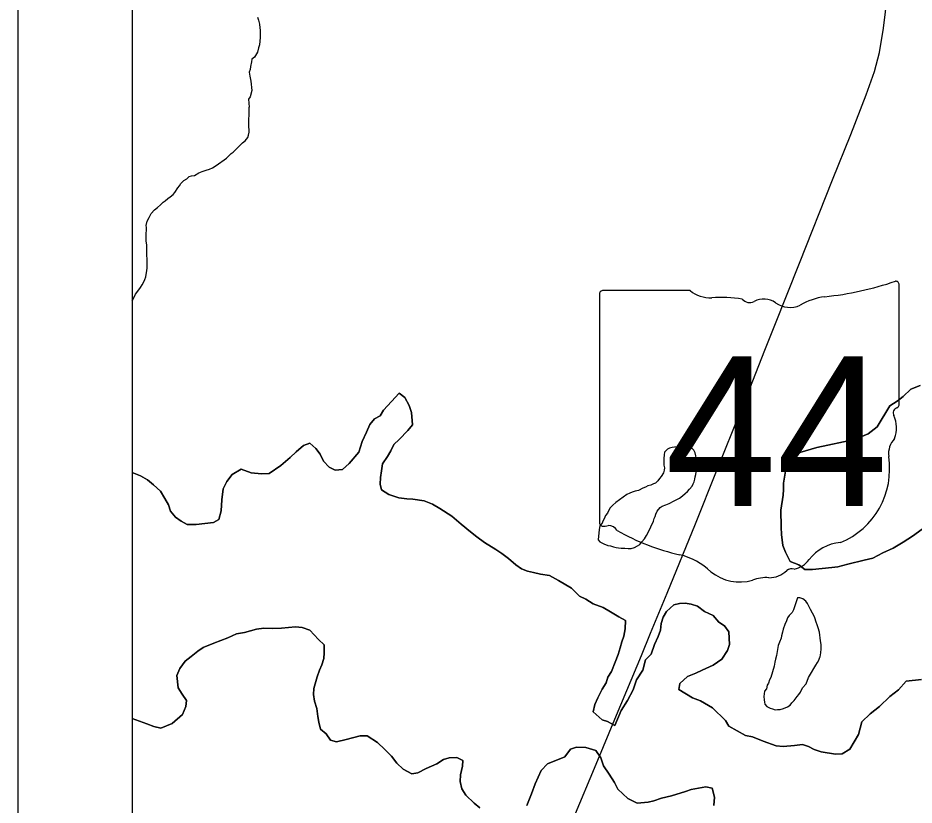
# Model space of a CAD drawing. Extents: x 0 to 34, y 0 to 22.
# Drawn here: x 2.262 to 3.05, y 15.535 to 16.227 of the extents above; entities that cross this region are included whole.
import ezdxf

# ---------------------------------------------------------------- set-up
doc = ezdxf.new("R2010")
doc.units = 0
for name, color, linetype in [('GM_X_County', 7, 'Continuous'), ('GM_X_Major_Lake', 7, 'Continuous'), ('GM_X_Major_River', 7, 'Continuous'), ('GM_X_Minor_Lake', 7, 'Continuous'), ('GM_X_Minor_River', 7, 'Continuous'), ('GM_X_State_Route', 7, 'Continuous'), ('GM_X_State_Shield', 7, 'Continuous'), ('GM_X_Township', 7, 'Continuous'), ('SH_Data', 7, 'Continuous')]:
    doc.layers.add(name, color=color, linetype=linetype)

msp = doc.modelspace()

# ---------------------------------------------------------------- linework, layer by layer
at = {"layer": 'GM_X_County'}
msp.add_lwpolyline([(9.16225, 14.34203), (9.16225, 21.13849), (2.36225, 21.13849), (2.36225, 14.33849), (9.00028, 14.33849)], dxfattribs=at)
at = {"layer": 'GM_X_Major_Lake'}
for points in [[(3.05549, 15.90371), (3.04719, 15.90056), (3.04045, 15.89401), (3.03519, 15.89015), (3.0288, 15.88589), (3.01765, 15.8675), (3.00977, 15.86132), (2.9977, 15.85623), (2.96445, 15.84934), (2.94972, 15.84497), (2.93997, 15.83687), (2.93739, 15.83038), (2.93527, 15.81781), (2.93533, 15.81249), (2.93501, 15.80754), (2.93289, 15.79422), (2.93307, 15.7794), (2.93352, 15.77294), (2.93478, 15.76308)], [(2.60474, 15.86414), (2.60885, 15.86914), (2.60796, 15.88015), (2.606, 15.8862), (2.60213, 15.89337), (2.59716, 15.89711), (2.59042, 15.8898), (2.58332, 15.88211), (2.58034, 15.87713), (2.57545, 15.87441), (2.57134, 15.86942), (2.56839, 15.86292), (2.5647, 15.85451), (2.56178, 15.84535), (2.55318, 15.83536), (2.54718, 15.82997), (2.54075, 15.82951), (2.53541, 15.8321), (2.53043, 15.83735), (2.5277, 15.8434), (2.52386, 15.84829), (2.5185, 15.85316), (2.51284, 15.85119), (2.50646, 15.84541), (2.50122, 15.8404), (2.49297, 15.83346), (2.48282, 15.82649), (2.47601, 15.82602), (2.4669, 15.82704), (2.45815, 15.83035), (2.45025, 15.82569), (2.44539, 15.81955), (2.44244, 15.81305), (2.44104, 15.80315), (2.4404, 15.79365), (2.43859, 15.78602), (2.4337, 15.7833), (2.41856, 15.78159), (2.41061, 15.78149), (2.40527, 15.78446), (2.4003, 15.78819), (2.39607, 15.79346), (2.39412, 15.79876), (2.39102, 15.80442), (2.38716, 15.81083), (2.38103, 15.81645), (2.37567, 15.82094), (2.36957, 15.82429), (2.36234, 15.82724), (2.36225, 15.82734)], [(2.95731, 15.58627), (2.95199, 15.5881), (2.9448, 15.58725), (2.93496, 15.58637), (2.92889, 15.58705), (2.91748, 15.59108), (2.90796, 15.59476), (2.90188, 15.5962), (2.88701, 15.60438), (2.8843, 15.60928), (2.87281, 15.62053), (2.86213, 15.62648), (2.85528, 15.62905), (2.84307, 15.6365), (2.84414, 15.64183), (2.85089, 15.648), (2.85805, 15.65075), (2.8637, 15.65348), (2.8735, 15.65779), (2.88102, 15.6632), (2.88585, 15.67087), (2.88768, 15.67621), (2.88718, 15.68722), (2.88333, 15.69249), (2.87836, 15.69585), (2.87337, 15.70149), (2.86575, 15.70519), (2.85963, 15.70968), (2.85393, 15.7115), (2.84861, 15.71258), (2.84369, 15.71213), (2.83878, 15.71093), (2.83241, 15.70515), (2.82944, 15.70017), (2.82761, 15.69445), (2.82692, 15.68874), (2.82509, 15.68301), (2.82177, 15.67613), (2.81883, 15.66773), (2.81397, 15.66273), (2.81142, 15.65358), (2.80584, 15.64515), (2.80291, 15.63637), (2.7981, 15.62681), (2.79252, 15.61799), (2.78699, 15.605), (2.78051, 15.60834), (2.77557, 15.6098), (2.76791, 15.61692), (2.76935, 15.6234), (2.77193, 15.62913), (2.77563, 15.63678), (2.77935, 15.64253), (2.78081, 15.64749), (2.78378, 15.65247), (2.7871, 15.66049), (2.78967, 15.66736), (2.79149, 15.67309), (2.79295, 15.67842), (2.79478, 15.68339), (2.79584, 15.68986), (2.79613, 15.69709), (2.79041, 15.70043), (2.78316, 15.7049), (2.77668, 15.70862), (2.76793, 15.71193), (2.76144, 15.71603), (2.75572, 15.71861), (2.74882, 15.72575), (2.73737, 15.73244), (2.72937, 15.7369), (2.7214, 15.73794), (2.71532, 15.73938), (2.71, 15.74045), (2.70467, 15.74267), (2.69971, 15.74602), (2.6932, 15.75164), (2.68747, 15.75613), (2.68212, 15.75948), (2.6722, 15.76582), (2.66532, 15.77067), (2.65997, 15.77516), (2.65155, 15.78189), (2.64351, 15.78901), (2.63283, 15.79572), (2.62634, 15.79943), (2.61911, 15.80238), (2.60924, 15.80378), (2.60394, 15.80409), (2.59673, 15.80514), (2.58798, 15.80807), (2.58149, 15.81216), (2.5803, 15.81709), (2.5806, 15.82279), (2.58167, 15.82889), (2.58236, 15.83498), (2.58683, 15.84149), (2.5898, 15.84647), (2.59239, 15.85182), (2.59726, 15.85645), (2.60474, 15.86414)], [(2.93478, 15.76308), (2.93712, 15.75741), (2.941, 15.7491), (2.94861, 15.74615), (2.95396, 15.74204), (2.96078, 15.74213), (2.97781, 15.74386), (2.98311, 15.74431), (2.9918, 15.7467), (3.00615, 15.7503), (3.01371, 15.75192), (3.02274, 15.7566), (3.03179, 15.76089), (3.04044, 15.76594), (3.04871, 15.77137), (3.05735, 15.77756)], [(2.36225, 15.61099), (2.37517, 15.60622), (2.38126, 15.60402), (2.38734, 15.60257), (2.39752, 15.6065), (2.40652, 15.6146), (2.40946, 15.62148), (2.41016, 15.62681), (2.4063, 15.63246), (2.40283, 15.63811), (2.40157, 15.64874), (2.40415, 15.65485), (2.40899, 15.66137), (2.41425, 15.66562), (2.41988, 15.67025), (2.42477, 15.67336), (2.43419, 15.67728), (2.44626, 15.68199), (2.45417, 15.68551), (2.46098, 15.68674), (2.47155, 15.68953), (2.47798, 15.69038), (2.48556, 15.69009), (2.49351, 15.69057), (2.506, 15.69149), (2.51169, 15.69118), (2.51854, 15.68861), (2.52621, 15.68035), (2.53119, 15.67585), (2.53128, 15.66863), (2.53096, 15.66369), (2.52912, 15.65834), (2.52691, 15.65338), (2.52508, 15.64765), (2.52217, 15.63735), (2.52186, 15.63203), (2.52268, 15.62634), (2.52465, 15.6199), (2.52549, 15.61269), (2.52631, 15.60776), (2.5279, 15.6017), (2.53287, 15.59759), (2.53673, 15.59193), (2.54205, 15.59048), (2.55036, 15.59249), (2.56282, 15.59569), (2.56888, 15.59577), (2.57805, 15.5898), (2.58456, 15.5838), (2.59031, 15.5778), (2.59493, 15.57178), (2.60067, 15.56653), (2.6083, 15.56244), (2.61359, 15.56327), (2.62074, 15.56716), (2.63017, 15.57108), (2.63618, 15.57496), (2.64109, 15.57654), (2.64791, 15.57663), (2.65324, 15.57404), (2.65292, 15.56909), (2.65112, 15.56147), (2.65081, 15.55576)], [(3.05664, 15.6453), (3.04301, 15.64399), (3.03628, 15.6363), (3.02877, 15.6305), (3.01979, 15.62165), (3.01153, 15.61508), (3.00403, 15.60815), (3.00113, 15.59709), (2.99371, 15.58407), (2.98694, 15.57981), (2.98088, 15.57973), (2.96835, 15.58185), (2.96227, 15.58367), (2.95731, 15.58627)], [(2.7094, 15.53447), (2.71345, 15.54478), (2.71675, 15.55356), (2.72192, 15.56541), (2.72753, 15.57118), (2.74299, 15.57746), (2.74784, 15.58398), (2.75312, 15.58595), (2.76146, 15.58567), (2.7702, 15.58275), (2.77445, 15.57634), (2.7768, 15.56953), (2.78181, 15.56199), (2.78644, 15.55483), (2.78955, 15.54879), (2.79836, 15.54054), (2.80636, 15.53646), (2.8162, 15.53735), (2.82111, 15.53855), (2.8279, 15.54092), (2.83659, 15.54293), (2.84905, 15.54689), (2.85395, 15.54847), (2.86681, 15.55091), (2.8725, 15.54985), (2.87449, 15.54189), (2.87382, 15.53466)], [(2.65081, 15.55576), (2.6524, 15.54932), (2.65587, 15.54367), (2.66316, 15.53654), (2.66813, 15.53242)]]:
    msp.add_lwpolyline(points, dxfattribs=at)
at = {"layer": 'GM_X_Major_River'}
for points in [[(2.93478, 15.76308), (2.93352, 15.77294), (2.93307, 15.7794), (2.93289, 15.79422), (2.93501, 15.80754), (2.93533, 15.81249), (2.93527, 15.81781), (2.93739, 15.83038), (2.93997, 15.83687), (2.94972, 15.84497), (2.96445, 15.84934), (2.9977, 15.85623), (3.00977, 15.86132), (3.01765, 15.8675), (3.0288, 15.88589), (3.03519, 15.89015), (3.04045, 15.89401), (3.04719, 15.90056), (3.05549, 15.90371)], [(2.36225, 15.82734), (2.36234, 15.82724), (2.36957, 15.82429), (2.37567, 15.82094), (2.38103, 15.81645), (2.38716, 15.81083), (2.39102, 15.80442), (2.39412, 15.79876), (2.39607, 15.79346), (2.4003, 15.78819), (2.40527, 15.78446), (2.41061, 15.78149), (2.41856, 15.78159), (2.4337, 15.7833), (2.43859, 15.78602), (2.4404, 15.79365), (2.44104, 15.80315), (2.44244, 15.81305), (2.44539, 15.81955), (2.45025, 15.82569), (2.45815, 15.83035), (2.4669, 15.82704), (2.47601, 15.82602), (2.48282, 15.82649), (2.49297, 15.83346), (2.50122, 15.8404), (2.50646, 15.84541), (2.51284, 15.85119), (2.5185, 15.85316), (2.52386, 15.84829), (2.5277, 15.8434), (2.53043, 15.83735), (2.53541, 15.8321), (2.54075, 15.82951), (2.54718, 15.82997), (2.55318, 15.83536), (2.56178, 15.84535), (2.5647, 15.85451), (2.56839, 15.86292), (2.57134, 15.86942), (2.57545, 15.87441), (2.58034, 15.87713), (2.58332, 15.88211), (2.59042, 15.8898), (2.59716, 15.89711), (2.60213, 15.89337), (2.606, 15.8862), (2.60796, 15.88015), (2.60885, 15.86914), (2.60474, 15.86414)], [(2.60474, 15.86414), (2.59726, 15.85645), (2.59239, 15.85182), (2.5898, 15.84647), (2.58683, 15.84149), (2.58236, 15.83498), (2.58167, 15.82889), (2.5806, 15.82279), (2.5803, 15.81709), (2.58149, 15.81216), (2.58798, 15.80807), (2.59673, 15.80514), (2.60394, 15.80409), (2.60924, 15.80378), (2.61911, 15.80238), (2.62634, 15.79943), (2.63283, 15.79572), (2.64351, 15.78901), (2.65155, 15.78189), (2.65997, 15.77516), (2.66532, 15.77067), (2.6722, 15.76582), (2.68212, 15.75948), (2.68747, 15.75613), (2.6932, 15.75164), (2.69971, 15.74602), (2.70467, 15.74267), (2.71, 15.74045), (2.71532, 15.73938), (2.7214, 15.73794), (2.72937, 15.7369), (2.73737, 15.73244), (2.74882, 15.72575), (2.75572, 15.71861), (2.76144, 15.71603), (2.76793, 15.71193), (2.77668, 15.70862), (2.78316, 15.7049), (2.79041, 15.70043), (2.79613, 15.69709), (2.79584, 15.68986), (2.79478, 15.68339), (2.79295, 15.67842), (2.79149, 15.67309), (2.78967, 15.66736), (2.7871, 15.66049), (2.78378, 15.65247), (2.78081, 15.64749), (2.77935, 15.64253), (2.77563, 15.63678), (2.77193, 15.62913), (2.76935, 15.6234), (2.76791, 15.61692), (2.77557, 15.6098), (2.78051, 15.60834), (2.78699, 15.605), (2.79252, 15.61799), (2.7981, 15.62681), (2.80291, 15.63637), (2.80584, 15.64515), (2.81142, 15.65358), (2.81397, 15.66273), (2.81883, 15.66773), (2.82177, 15.67613), (2.82509, 15.68301), (2.82692, 15.68874), (2.82761, 15.69445), (2.82944, 15.70017), (2.83241, 15.70515), (2.83878, 15.71093), (2.84369, 15.71213), (2.84861, 15.71258), (2.85393, 15.7115), (2.85963, 15.70968), (2.86575, 15.70519), (2.87337, 15.70149), (2.87836, 15.69585), (2.88333, 15.69249), (2.88718, 15.68722), (2.88768, 15.67621), (2.88585, 15.67087), (2.88102, 15.6632), (2.8735, 15.65779), (2.8637, 15.65348), (2.85805, 15.65075), (2.85089, 15.648), (2.84414, 15.64183), (2.84307, 15.6365), (2.85528, 15.62905), (2.86213, 15.62648), (2.87281, 15.62053), (2.8843, 15.60928), (2.88701, 15.60438), (2.90188, 15.5962), (2.90796, 15.59476), (2.91748, 15.59108), (2.92889, 15.58705), (2.93496, 15.58637), (2.9448, 15.58725), (2.95199, 15.5881), (2.95731, 15.58627)], [(3.05735, 15.77756), (3.04871, 15.77137), (3.04044, 15.76594), (3.03179, 15.76089), (3.02274, 15.7566), (3.01371, 15.75192), (3.00615, 15.7503), (2.9918, 15.7467), (2.98311, 15.74431), (2.97781, 15.74386), (2.96078, 15.74213), (2.95396, 15.74204), (2.94861, 15.74615), (2.941, 15.7491), (2.93712, 15.75741), (2.93478, 15.76308)], [(2.65081, 15.55576), (2.65112, 15.56147), (2.65292, 15.56909), (2.65324, 15.57404), (2.64791, 15.57663), (2.64109, 15.57654), (2.63618, 15.57496), (2.63017, 15.57108), (2.62074, 15.56716), (2.61359, 15.56327), (2.6083, 15.56244), (2.60067, 15.56653), (2.59493, 15.57178), (2.59031, 15.5778), (2.58456, 15.5838), (2.57805, 15.5898), (2.56888, 15.59577), (2.56282, 15.59569), (2.55036, 15.59249), (2.54205, 15.59048), (2.53673, 15.59193), (2.53287, 15.59759), (2.5279, 15.6017), (2.52631, 15.60776), (2.52549, 15.61269), (2.52465, 15.6199), (2.52268, 15.62634), (2.52186, 15.63203), (2.52217, 15.63735), (2.52508, 15.64765), (2.52691, 15.65338), (2.52912, 15.65834), (2.53096, 15.66369), (2.53128, 15.66863), (2.53119, 15.67585), (2.52621, 15.68035), (2.51854, 15.68861), (2.51169, 15.69118), (2.506, 15.69149), (2.49351, 15.69057), (2.48556, 15.69009), (2.47798, 15.69038), (2.47155, 15.68953), (2.46098, 15.68674), (2.45417, 15.68551), (2.44626, 15.68199), (2.43419, 15.67728), (2.42477, 15.67336), (2.41988, 15.67025), (2.41425, 15.66562), (2.40899, 15.66137), (2.40415, 15.65485), (2.40157, 15.64874), (2.40283, 15.63811), (2.4063, 15.63246), (2.41016, 15.62681), (2.40946, 15.62148), (2.40652, 15.6146), (2.39752, 15.6065), (2.38734, 15.60257), (2.38126, 15.60402), (2.37517, 15.60622), (2.36225, 15.61099)], [(2.95731, 15.58627), (2.96227, 15.58367), (2.96835, 15.58185), (2.98088, 15.57973), (2.98694, 15.57981), (2.99371, 15.58407), (3.00113, 15.59709), (3.00403, 15.60815), (3.01153, 15.61508), (3.01979, 15.62165), (3.02877, 15.6305), (3.03628, 15.6363), (3.04301, 15.64399), (3.05664, 15.6453)], [(2.87382, 15.53466), (2.87449, 15.54189), (2.8725, 15.54985), (2.86681, 15.55091), (2.85395, 15.54847), (2.84905, 15.54689), (2.83659, 15.54293), (2.8279, 15.54092), (2.82111, 15.53855), (2.8162, 15.53735), (2.80636, 15.53646), (2.79836, 15.54054), (2.78955, 15.54879), (2.78644, 15.55483), (2.78181, 15.56199), (2.7768, 15.56953), (2.77445, 15.57634), (2.7702, 15.58275), (2.76146, 15.58567), (2.75312, 15.58595), (2.74784, 15.58398), (2.74299, 15.57746), (2.72753, 15.57118), (2.72192, 15.56541), (2.71675, 15.55356), (2.71345, 15.54478), (2.7094, 15.53447)], [(2.66813, 15.53242), (2.66316, 15.53654), (2.65587, 15.54367), (2.6524, 15.54932), (2.65081, 15.55576)]]:
    msp.add_lwpolyline(points, dxfattribs=at)
at = {"layer": 'GM_X_Minor_Lake'}
for points in [[(2.79488, 15.76072), (2.79555, 15.76073), (2.7986, 15.76042), (2.80126, 15.76048), (2.80428, 15.76131), (2.80691, 15.76289), (2.80879, 15.76408), (2.81064, 15.7664), (2.81286, 15.76912), (2.8147, 15.77182), (2.81616, 15.77452), (2.82087, 15.78452), (2.82158, 15.78682), (2.8223, 15.78874), (2.82302, 15.79066), (2.8241, 15.79335), (2.82669, 15.79645), (2.82857, 15.79763), (2.83158, 15.79884), (2.8346, 15.80005), (2.83911, 15.80244), (2.84137, 15.80363), (2.84362, 15.80482), (2.84624, 15.80679), (2.84886, 15.80875), (2.85072, 15.81069), (2.85258, 15.81264), (2.8548, 15.81535), (2.85589, 15.81728), (2.85661, 15.8192), (2.85732, 15.8215), (2.85766, 15.82341), (2.85798, 15.8257), (2.85832, 15.82761), (2.85865, 15.8299), (2.85898, 15.83181), (2.85893, 15.83409), (2.85888, 15.83637), (2.85841, 15.84017), (2.85799, 15.84206), (2.85755, 15.84471), (2.85636, 15.84697), (2.85363, 15.84957), (2.85173, 15.84953), (2.84867, 15.85022), (2.84677, 15.85018), (2.84335, 15.8501), (2.83728, 15.8492), (2.83501, 15.84877), (2.83312, 15.84796), (2.83052, 15.84524), (2.83019, 15.84295), (2.82989, 15.83952), (2.82994, 15.83724), (2.83002, 15.83382), (2.83045, 15.83154), (2.83013, 15.82925), (2.8298, 15.82696), (2.82759, 15.82387), (2.82611, 15.82193), (2.82463, 15.81999), (2.82277, 15.81805), (2.82089, 15.81724), (2.81863, 15.81605), (2.81598, 15.81561), (2.81372, 15.81442), (2.81146, 15.8136), (2.8077, 15.81162), (2.80467, 15.81079), (2.80203, 15.80997), (2.80015, 15.80916), (2.79751, 15.80796), (2.78778, 15.80089), (2.78517, 15.79855), (2.78256, 15.79583), (2.78038, 15.79159), (2.77852, 15.78964), (2.77745, 15.78658), (2.77635, 15.78465), (2.77564, 15.78273), (2.77379, 15.7804), (2.77309, 15.77735)], [(2.77309, 15.77735), (2.77216, 15.76819), (2.77216, 15.76819), (2.77373, 15.76632), (2.77719, 15.7645), (2.78065, 15.76306), (2.78294, 15.76273), (2.78562, 15.76203), (2.78792, 15.76132), (2.79021, 15.76099), (2.7925, 15.76066), (2.79488, 15.76072)], [(2.94761, 15.717), (2.94404, 15.70665), (2.94295, 15.70434), (2.94035, 15.70162), (2.93887, 15.69968), (2.93779, 15.69699), (2.93635, 15.69354), (2.93491, 15.6897), (2.93421, 15.68702), (2.93353, 15.68358), (2.93319, 15.68167), (2.93175, 15.67821), (2.93068, 15.67514), (2.92966, 15.66979), (2.92898, 15.66635), (2.92829, 15.66329), (2.92759, 15.66061), (2.92691, 15.65717), (2.92409, 15.64722), (2.923, 15.64491), (2.92192, 15.64222), (2.92082, 15.64029), (2.92013, 15.63723), (2.91866, 15.63492), (2.91834, 15.63263), (2.91801, 15.63034), (2.91808, 15.62729), (2.9185, 15.6254), (2.91892, 15.62351), (2.92049, 15.62164), (2.92357, 15.62019), (2.92548, 15.61947), (2.92779, 15.61876), (2.93007, 15.61882), (2.93235, 15.61887), (2.93537, 15.6197), (2.93876, 15.62129), (2.94101, 15.62287), (2.94249, 15.6248), (2.94472, 15.62676), (2.94731, 15.63024), (2.94879, 15.63218), (2.95026, 15.63411), (2.95208, 15.63796), (2.95504, 15.64145), (2.95719, 15.64721), (2.95976, 15.65145), (2.96196, 15.65493), (2.9638, 15.65801), (2.96527, 15.66033), (2.96636, 15.66226), (2.9673, 15.66495)], [(2.9673, 15.66495), (2.96743, 15.66533), (2.96812, 15.66877), (2.96842, 15.6722), (2.96833, 15.676), (2.96787, 15.67942), (2.96694, 15.687), (2.96571, 15.69078), (2.96489, 15.69343), (2.96408, 15.69569), (2.96285, 15.69947), (2.96203, 15.70173), (2.96085, 15.70361), (2.95887, 15.70699), (2.95768, 15.70924), (2.95647, 15.71226), (2.9549, 15.71413), (2.95219, 15.71635), (2.94951, 15.71705), (2.94761, 15.717)]]:
    msp.add_lwpolyline(points, dxfattribs=at)
at = {"layer": 'GM_X_Minor_River'}
for points in [[(2.47257, 16.22769), (2.47339, 16.22505), (2.47422, 16.22164), (2.47467, 16.21824), (2.47471, 16.21633), (2.47476, 16.21406), (2.47485, 16.20988), (2.47423, 16.2034), (2.47352, 16.20073), (2.47247, 16.19691), (2.46989, 16.19267), (2.46765, 16.19072), (2.46732, 16.18843), (2.46627, 16.18423), (2.46594, 16.18156), (2.46523, 16.17927), (2.46569, 16.17585), (2.46654, 16.17131), (2.46747, 16.16335), (2.46607, 16.15762), (2.46459, 16.15569), (2.46519, 16.14862)], [(2.46527, 16.12651), (2.46522, 16.12879), (2.46478, 16.13107), (2.46519, 16.14862)], [(2.36225, 15.97818), (2.36286, 15.97921), (2.36503, 15.9842), (2.36798, 15.98807), (2.36946, 15.99001), (2.37093, 15.99233), (2.37239, 15.99502), (2.37349, 15.99695), (2.37419, 15.99925), (2.37452, 16.00154), (2.37521, 16.0046), (2.37553, 16.00727), (2.37545, 16.0107), (2.37538, 16.01412), (2.37526, 16.01944), (2.37517, 16.02324), (2.37507, 16.02743), (2.37461, 16.03084), (2.37454, 16.03389), (2.3745, 16.03579), (2.37446, 16.03769), (2.37479, 16.03998), (2.37472, 16.04264), (2.37468, 16.04454), (2.37535, 16.04836), (2.37719, 16.05145), (2.37901, 16.05492), (2.38197, 16.05841), (2.38459, 16.06037), (2.3872, 16.06271), (2.38943, 16.06504), (2.39131, 16.06623), (2.39354, 16.06818), (2.39579, 16.06976), (2.39841, 16.07172), (2.39989, 16.07366), (2.40246, 16.07752), (2.40394, 16.07946), (2.40504, 16.08138), (2.40764, 16.0841), (2.41027, 16.08569), (2.41251, 16.08764), (2.4144, 16.08806), (2.41705, 16.0885), (2.4208, 16.09087), (2.42382, 16.09208), (2.42722, 16.0933), (2.43024, 16.09413), (2.43288, 16.09533), (2.43626, 16.09731), (2.44524, 16.1036), (2.4471, 16.10555), (2.44933, 16.10788), (2.45121, 16.10907), (2.45418, 16.11218), (2.45753, 16.1153), (2.45939, 16.11724), (2.46164, 16.11882), (2.46385, 16.12191), (2.46457, 16.12383), (2.46527, 16.12651)]]:
    msp.add_lwpolyline(points, dxfattribs=at)
at = {"layer": 'GM_X_State_Route'}
for points in [[(2.9188, 15.93475), (2.92754, 15.95695), (2.94923, 16.01129), (2.97844, 16.08453), (2.99434, 16.12448), (3.00809, 16.15949), (3.01517, 16.1799), (3.01968, 16.19665), (3.02312, 16.21792), (3.0287, 16.26388), (3.03193, 16.29266), (3.03472, 16.31908), (3.04541, 16.41411), (3.04959, 16.44884), (3.05568, 16.50388), (3.06377, 16.57313), (3.06614, 16.59382)], [(2.75077, 15.52394), (2.77032, 15.57098), (2.78836, 15.61394), (2.81027, 15.66656), (2.81821, 15.6861), (2.833, 15.72125), (2.85795, 15.78211), (2.87642, 15.82851), (2.90563, 15.90132), (2.9188, 15.93475)]]:
    msp.add_lwpolyline(points, dxfattribs=at)
at = {"layer": 'GM_X_State_Shield'}
for p, q in [((3.03694, 15.88751), (3.03694, 15.99219)), ((2.77327, 15.98379), (2.77327, 15.78367)), ((2.85309, 15.98723), (2.77587, 15.98723)), ((3.03692, 15.88753), (3.03694, 15.88751))]:
    msp.add_line(p, q, dxfattribs=at)
for centre, radius, start, end in [((2.94302, 16.26007), 0.27962, 275.84447, 288.90645), ((3.03402, 15.99263), 0.00294, 351.86209, 97.738), ((2.7763, 15.98422), 0.00305, 98.1301, 188.1301), ((2.87148, 16.01047), 0.02963, 231.61951, 271.11188), ((2.8813, 15.87488), 0.10636, 80.48669, 94.98827), ((2.97869, 15.92611), 0.05625, 97.34618, 120.76885), ((2.90545, 15.98525), 0.00855, 219.79206, 297.10237), ((2.91799, 15.96212), 0.01777, 54.46668, 119.14113), ((2.94093, 15.99385), 0.02138, 233.85621, 294.82819), ((3.03381, 15.8871), 0.00314, 289.60381, 7.73413), ((3.03626, 15.87982), 0.00454, 107.94398, 210.33697), ((3.00736, 15.86659), 0.02727, 340.03296, 23.64957), ((3.04746, 15.8437), 0.01984, 136.8065, 186.92959), ((2.95868, 15.83038), 0.06994, 292.30889, 8.98584), ((2.77632, 15.78323), 0.00308, 171.95839, 258.30661), ((2.77679, 15.80371), 0.02352, 267.33899, 280.60386), ((2.7816, 15.77213), 0.00848, 29.74838, 93.27175), ((2.88866, 15.95193), 0.20192, 240.41292, 257.1985), ((2.98817, 15.72749), 0.0383, 94.40312, 142.57675), ((2.82846, 15.69377), 0.06318, 47.18416, 75.83597), ((2.93964, 15.76428), 0.0226, 282.87319, 323.27711), ((2.89679, 15.77113), 0.04009, 230.70037, 286.29184), ((2.92288, 15.75615), 0.02136, 268.77702, 315.54927), ((2.94221, 15.73676), 0.00601, 65.75173, 132.64842), ((2.91996, 15.70194), 0.03294, 85.69512, 111.20995)]:
    msp.add_arc(centre, radius, start, end, dxfattribs=at)
at = {"layer": 'GM_X_Township'}
msp.add_lwpolyline([(2.36225, 19.63349), (2.36225, 14.33849), (4.44923, 14.33849)], dxfattribs=at)
at = {"layer": 'SH_Data'}
msp.add_line((2.26174, 21.23826), (2.26174, 14.23826), dxfattribs=at)

# ---------------------------------------------------------------- texts
at = {"layer": 'GM_X_State_Shield'}
msp.add_text('44', height=0.131836, dxfattribs=at).set_placement((2.83099, 15.79778))

doc.saveas('drawing.dxf')
